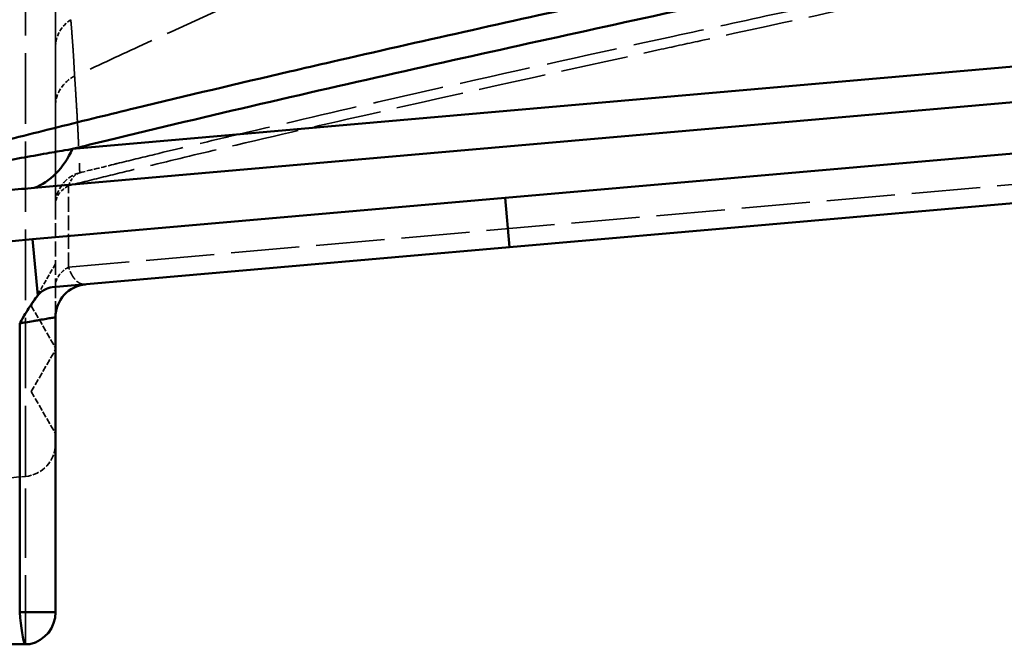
# Model space of a CAD drawing. Header units: millimetres. Extents: x 3367 to 6255, y 2001 to 4216.
# Tile 582 of 656: x 5370 to 5430, y 2772 to 2810. Entities that reach past the tile are written whole.
import ezdxf

# ---------------------------------------------------------------- set-up
doc = ezdxf.new("R2010")
doc.units = ezdxf.units.MM
doc.linetypes.add('DASHED', pattern=[0.2067, 0.1654, -0.0413])
for name, color, linetype, lineweight in [('Sichtbare Kanten(DIN)', 7, 'Continuous', 50), ('Sichtbare tangentiale Kanten(DIN)', 7, 'Continuous', 50), ('Verdeckte Kanten(DIN)', 7, 'DASHED', 35), ('Verdeckte tangentiale Kanten(DIN)', 7, 'DASHED', 35)]:
    doc.layers.add(name, color=color, linetype=linetype, lineweight=lineweight)

msp = doc.modelspace()

# ---------------------------------------------------------------- linework, layer by layer
at = {"layer": 'Sichtbare Kanten(DIN)'}
for p, q in [((5461.39787, 2807.75472), (5371.31876, 2799.87382)), ((5454.63521, 2804.05698), (5399.85094, 2799.26398)), ((5400.11241, 2796.2754), (5454.89668, 2801.0684)), ((5399.85094, 2799.26398), (5371.22142, 2796.75922)), ((5371.22137, 2796.75922), (5369.98322, 2796.65089)), ((5371.22142, 2796.75922), (5371.22137, 2796.75922)), ((5372.41577, 2793.85226), (5400.11241, 2796.2754)), ((5371.53175, 2793.40095), (5371.53179, 2793.40102)), ((5372.61241, 2774.17531), (5372.61241, 2792.0368)), ((5366.61241, 2772.22762), (5370.74601, 2772.22762))]:
    msp.add_line(p, q, dxfattribs=at)
for centre, start, end in [((5374.61241, 2792.0368), 95, 180), ((5370.61241, 2774.17531), 283.1318385, 0)]:
    msp.add_arc(centre, 2, start, end, dxfattribs=at)
for start_param, end_param in [(4.7079421, 6.06347984), (6.06347984, 6.06411368)]:
    msp.add_ellipse((5370.61241, 2774.17531), major_axis=(0.17431, -1.99239), ratio=0.08433925, start_param=start_param, end_param=end_param, dxfattribs=at)
msp.add_open_spline([(5372.61241, 2802.0542), (5372.61241, 2802.05423), (5372.61241, 2802.05426), (5372.61241, 2802.05429)], degree=3, dxfattribs=at)
for points, knots in [([(5368.17937, 2799.59371), (5368.69679, 2799.64084), (5369.22464, 2799.68845), (5370.27982, 2799.78247), (5370.83741, 2799.83151), (5371.31876, 2799.87382)], [0.000706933, 0.000706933, 0.000706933, 0.000706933, 0.220689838, 0.220689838, 0.443406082, 0.443406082, 0.443406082, 0.443406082]), ([(5371.53635, 2793.35179), (5371.62538, 2793.4593), (5371.75907, 2793.59584), (5372.09257, 2793.78596), (5372.25298, 2793.83801), (5372.41577, 2793.85226)], [0.0000048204, 0.0000048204, 0.0000048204, 0.0000048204, 0.0511102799, 0.0511102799, 0.0922076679, 0.0922076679, 0.0922076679, 0.0922076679]), ([(5370.44343, 2791.68042), (5370.44372, 2791.68045), (5370.44402, 2791.68048), (5370.44513, 2791.68069), (5370.44592, 2791.68095), (5370.44837, 2791.68209), (5370.45014, 2791.68342), (5370.47904, 2791.71236), (5370.57918, 2791.89694), (5370.80588, 2792.28274), (5370.89308, 2792.42834), (5371.18491, 2792.89196), (5371.37081, 2793.15196), (5371.5363, 2793.3518)], [-0.212812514, -0.212812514, -0.212812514, -0.212812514, -0.212020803, -0.212020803, -0.209816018, -0.209816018, -0.204859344, -0.204859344, -0.136274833, -0.136274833, -0.095014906, -0.095014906, -0.000004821, -0.000004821, -0.000004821, -0.000004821]), ([(5371.06661, 2772.22762), (5371.06661, 2772.22762), (5371.06204, 2772.22762), (5371.04368, 2772.22762), (5371.02954, 2772.22762), (5370.98027, 2772.22762), (5370.94135, 2772.22762), (5370.85052, 2772.22762), (5370.79934, 2772.22762), (5370.74601, 2772.22762)], [-0.0416957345, -0.0416957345, -0.0416957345, -0.0416957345, -0.0352055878, -0.0352055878, -0.0284035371, -0.0284035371, -0.0170653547, -0.0170653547, -0.0000211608, -0.0000211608, -0.0000211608, -0.0000211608])]:
    msp.add_open_spline(points, degree=3, knots=knots, dxfattribs=at)
at = {"layer": 'Sichtbare tangentiale Kanten(DIN)'}
for p, q in [((5502.91882, 2813.54577), (5373.63944, 2802.23529)), ((5399.85094, 2799.26398), (5400.11241, 2796.2754)), ((5371.53629, 2793.35181), (5371.22137, 2796.75922)), ((5370.4436, 2791.67488), (5370.4436, 2774.16947))]:
    msp.add_line(p, q, dxfattribs=at)
for centre, major_axis, ratio, start_param, end_param in [((5370.01679, 2805.67675), (0.52293, -5.97717), 0.70575756, 0.18796359, 0.89692435), ((5370.61241, 2774.17531), (2, 0), 0.00293109, 4.62788339, 6.28318531)]:
    msp.add_ellipse(centre, major_axis=major_axis, ratio=ratio, start_param=start_param, end_param=end_param, dxfattribs=at)
for points, knots in [([(5368.06906, 2802.36624), (5368.84545, 2802.56406), (5369.62186, 2802.76187), (5370.39764, 2802.95783), (5371.18157, 2803.15585), (5371.96486, 2803.35198), (5372.74771, 2803.54677), (5373.5603, 2803.74896), (5374.37241, 2803.94972), (5375.18406, 2804.14907), (5375.93573, 2804.33369), (5376.687, 2804.5171), (5377.43787, 2804.69934), (5380.55913, 2805.45689), (5383.67348, 2806.1941), (5386.78211, 2806.91591), (5387.63631, 2807.11426), (5388.49007, 2807.31143), (5389.34344, 2807.50755), (5394.69469, 2808.73733), (5400.03004, 2809.92522), (5405.35745, 2811.09565), (5407.05787, 2811.46923), (5408.75748, 2811.84103), (5410.45658, 2812.21185), (5414.92085, 2813.18616), (5419.38157, 2814.15372), (5423.84393, 2815.12903), (5426.40097, 2815.6879), (5428.95855, 2816.24931), (5431.5178, 2816.8163), (5435.1144, 2817.6131), (5438.71421, 2818.42088), (5442.32045, 2819.24809), (5445.75843, 2820.03671), (5449.20226, 2820.84298), (5452.65417, 2821.67504), (5455.38804, 2822.33402), (5458.1271, 2823.00922), (5460.8723, 2823.70465), (5461.67813, 2823.90879), (5462.4845, 2824.11467), (5463.29142, 2824.32241), (5466.84724, 2825.23787), (5470.41397, 2826.18958), (5473.99489, 2827.18838), (5475.85306, 2827.70667), (5477.7149, 2828.2376), (5479.58091, 2828.7827), (5484.90588, 2830.33823), (5490.26478, 2832.00912), (5495.66193, 2833.83098), (5496.61403, 2834.15237), (5497.56731, 2834.47846), (5498.52177, 2834.80943), (5501.69817, 2835.91089), (5504.88752, 2837.06643), (5508.08827, 2838.28192), (5508.83332, 2838.56486), (5509.57899, 2838.85104), (5510.32525, 2839.14055), (5511.18114, 2839.47259), (5512.03758, 2839.80887), (5512.89485, 2840.14967), (5513.69712, 2840.46861), (5514.50011, 2840.79151), (5515.30396, 2841.11836), (5515.70586, 2841.28177), (5516.10798, 2841.44617), (5516.51039, 2841.6119), (5516.91278, 2841.77763), (5517.31546, 2841.94468), (5517.71824, 2842.11179)], [0, 0, 0, 0, 0.0155657, 0.0155657, 0.0155657, 0.03129475, 0.03129475, 0.03129475, 0.04762128, 0.04762128, 0.04762128, 0.06274126, 0.06274126, 0.06274126, 0.12559327, 0.12559327, 0.12559327, 0.14286384, 0.14286384, 0.14286384, 0.25116389, 0.25116389, 0.25116389, 0.28573144, 0.28573144, 0.28573144, 0.37655548, 0.37655548, 0.37655548, 0.42859969, 0.42859969, 0.42859969, 0.50173914, 0.50173914, 0.50173914, 0.57146593, 0.57146593, 0.57146593, 0.62668881, 0.62668881, 0.62668881, 0.64289915, 0.64289915, 0.64289915, 0.71433221, 0.71433221, 0.71433221, 0.75139939, 0.75139939, 0.75139939, 0.85717697, 0.85717697, 0.85717697, 0.87583693, 0.87583693, 0.87583693, 0.93793706, 0.93793706, 0.93793706, 0.95239232, 0.95239232, 0.95239232, 0.96897087, 0.96897087, 0.96897087, 0.98448591, 0.98448591, 0.98448591, 0.99224306, 0.99224306, 0.99224306, 1, 1, 1, 1]), ([(5373.63944, 2802.23529), (5374.33791, 2802.40675), (5375.03605, 2802.57718), (5375.73386, 2802.7466), (5378.84748, 2803.50253), (5381.95461, 2804.23837), (5385.05669, 2804.95905), (5391.26107, 2806.40046), (5397.44526, 2807.78124), (5403.62176, 2809.13936), (5409.79866, 2810.49757), (5415.96786, 2811.83313), (5422.14267, 2813.18387), (5422.93003, 2813.3561), (5423.71747, 2813.52858), (5424.50504, 2813.7014), (5429.89381, 2814.88387), (5435.28754, 2816.08189), (5440.69637, 2817.32499), (5446.89544, 2818.74971), (5453.11434, 2820.23365), (5459.36667, 2821.82152), (5459.42064, 2821.83522), (5459.47461, 2821.84894), (5459.52858, 2821.86266), (5465.72775, 2823.43866), (5471.95964, 2825.11702), (5478.23782, 2826.95519), (5480.22335, 2827.53653), (5482.21351, 2828.13385), (5484.20837, 2828.74882), (5488.5763, 2830.09536), (5492.96673, 2831.52659), (5497.38048, 2833.05992), (5500.59492, 2834.17661), (5503.82174, 2835.34745), (5507.06021, 2836.57864), (5508.67934, 2837.19419), (5510.30137, 2837.82483), (5511.9262, 2838.47148), (5512.73866, 2838.79482), (5513.55181, 2839.12216), (5514.3656, 2839.45338), (5514.63043, 2839.56116), (5514.89534, 2839.66936), (5515.16032, 2839.77806), (5515.30248, 2839.83638), (5515.44467, 2839.89483), (5515.58688, 2839.95345), (5515.99417, 2840.12132), (5516.40168, 2840.29049), (5516.80921, 2840.4597)], [10.02650588, 10.02650588, 10.02650588, 10.02650588, 12.80648892, 12.80648892, 12.80648892, 25.2106461, 25.2106461, 25.2106461, 50.01986163, 50.01986163, 50.01986163, 74.83070643, 74.83070643, 74.83070643, 77.99435238, 77.99435238, 77.99435238, 99.64093566, 99.64093566, 99.64093566, 124.45010483, 124.45010483, 124.45010483, 124.66424328, 124.66424328, 124.66424328, 149.26019072, 149.26019072, 149.26019072, 157.03888473, 157.03888473, 157.03888473, 174.07107894, 174.07107894, 174.07107894, 186.4752884, 186.4752884, 186.4752884, 192.67696289, 192.67696289, 192.67696289, 195.77796218, 195.77796218, 195.77796218, 196.78714298, 196.78714298, 196.78714298, 197.32855253, 197.32855253, 197.32855253, 198.87915657, 198.87915657, 198.87915657, 198.87915657]), ([(5367.47412, 2801.13337), (5367.72172, 2801.17836), (5367.96932, 2801.22334), (5368.21719, 2801.26825), (5368.47363, 2801.31471), (5368.73037, 2801.36108), (5368.9873, 2801.40739), (5369.50162, 2801.5001), (5370.01673, 2801.59254), (5370.53249, 2801.68471), (5371.0488, 2801.77699), (5371.56576, 2801.86901), (5372.08345, 2801.96068), (5372.49698, 2802.0339), (5372.91097, 2802.10691), (5373.32501, 2802.17986)], [0, 0, 0, 0, 0.127637, 0.127637, 0.127637, 0.259687, 0.259687, 0.259687, 0.52401801, 0.52401801, 0.52401801, 0.78862978, 0.78862978, 0.78862978, 1, 1, 1, 1]), ([(5372.61241, 2792.0368), (5372.61224, 2792.03715), (5372.60098, 2792.03553), (5372.57879, 2792.03199), (5372.55097, 2792.02756), (5372.50568, 2792.02007), (5372.44358, 2792.00964), (5372.40659, 2792.00343), (5372.36368, 2791.99618), (5372.31559, 2791.98803), (5372.21851, 2791.97157), (5372.10042, 2791.95133), (5371.9656, 2791.92808), (5371.83018, 2791.90473), (5371.67784, 2791.87833), (5371.51328, 2791.84975), (5371.43126, 2791.8355), (5371.34627, 2791.82073), (5371.2592, 2791.80557), (5371.11232, 2791.78001), (5370.95953, 2791.75337), (5370.80704, 2791.72673), (5370.68635, 2791.70565), (5370.56564, 2791.68453), (5370.44584, 2791.66354)], [0, 0, 0, 0, 0.110359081, 0.110359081, 0.110359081, 0.24869735, 0.24869735, 0.24869735, 0.331077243, 0.331077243, 0.331077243, 0.497379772, 0.497379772, 0.497379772, 0.664431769, 0.664431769, 0.664431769, 0.747688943, 0.747688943, 0.747688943, 0.888143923, 0.888143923, 0.888143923, 0.999305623, 0.999305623, 0.999305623, 0.999305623])]:
    msp.add_open_spline(points, degree=3, knots=knots, dxfattribs=at)
msp.add_open_spline([(5373.3171, 2802.1561), (5373.4246, 2802.18247), (5373.53205, 2802.20887), (5373.63944, 2802.23529)], degree=3, dxfattribs=at)
at = {"layer": 'Verdeckte Kanten(DIN)'}
msp.add_line((5372.61241, 2804.82309), (5372.61241, 2804.82305), dxfattribs=at)
at = {"layer": 'Verdeckte Kanten(DIN)', "ltscale": 5.417649}
msp.add_line((5372.61241, 2798.86224), (5372.61241, 2793.9239), dxfattribs=at)
at = {"layer": 'Verdeckte Kanten(DIN)', "ltscale": 1.646495}
msp.add_line((5371.53179, 2793.40102), (5372.61241, 2795.2727), dxfattribs=at)
at = {"layer": 'Verdeckte Kanten(DIN)', "ltscale": 0.590864}
msp.add_line((5371.14392, 2792.7292), (5371.53175, 2793.40095), dxfattribs=at)
at = {"layer": 'Verdeckte Kanten(DIN)', "ltscale": 2.237517}
for p, q in [((5371.14392, 2792.7292), (5372.61241, 2790.18571)), ((5371.14392, 2787.53069), (5372.61241, 2790.07418)), ((5371.14392, 2787.53069), (5372.61241, 2784.98719))]:
    msp.add_line(p, q, dxfattribs=at)
at = {"layer": 'Verdeckte Kanten(DIN)', "ltscale": 2.149808}
msp.add_ellipse((5370.61241, 2774.20135), major_axis=(2, 0), ratio=0.99961564, start_param=4.87226003, end_param=6.28318531, dxfattribs=at)
at = {"layer": 'Verdeckte Kanten(DIN)', "ltscale": 24.516832}
msp.add_open_spline([(5372.61241, 2808.37509), (5372.61241, 2808.49997), (5372.61241, 2808.62486), (5372.61241, 2808.75197), (5372.61241, 2808.87911), (5372.61241, 2809.00847), (5372.61241, 2809.1401), (5372.61241, 2809.40339), (5372.61241, 2809.67575), (5372.61241, 2809.96167), (5372.61241, 2810.24754), (5372.61241, 2810.54697), (5372.61241, 2810.86316), (5372.61241, 2810.94909), (5372.61241, 2811.03627), (5372.61241, 2811.12484), (5372.61241, 2811.36217), (5372.61241, 2811.60944), (5372.61241, 2811.86968), (5372.61241, 2812.04837), (5372.61241, 2812.23316), (5372.61241, 2812.42527), (5372.61241, 2812.53957), (5372.61241, 2812.65646), (5372.61241, 2812.77624), (5372.61241, 2812.85776), (5372.61241, 2812.94061), (5372.61241, 2813.02491), (5372.61241, 2813.23312), (5372.61241, 2813.45011), (5372.61241, 2813.67858), (5372.61241, 2813.89523), (5372.61241, 2814.1222), (5372.61241, 2814.36123), (5372.61241, 2814.3742), (5372.61241, 2814.3872), (5372.61241, 2814.40024), (5372.61241, 2814.65367), (5372.61241, 2814.92068), (5372.61241, 2815.21393), (5372.61241, 2815.29867), (5372.61241, 2815.3856), (5372.61241, 2815.47468), (5372.61241, 2815.69386), (5372.61241, 2815.92613), (5372.61241, 2816.17146), (5372.61241, 2816.34399), (5372.61241, 2816.52298), (5372.61241, 2816.70547), (5372.61241, 2816.75237), (5372.61241, 2816.79951), (5372.61241, 2816.84713), (5372.6124, 2816.98487), (5372.6124, 2817.12607), (5372.6124, 2817.27685), (5372.61239, 2817.47971), (5372.6124, 2817.69995), (5372.6124, 2817.95745), (5372.61241, 2818.08606), (5372.61241, 2818.22396), (5372.61241, 2818.37365), (5372.61241, 2818.44843), (5372.61241, 2818.52615), (5372.61241, 2818.60686), (5372.61241, 2818.64723), (5372.61241, 2818.68834), (5372.61241, 2818.7305), (5372.61241, 2818.77267), (5372.61241, 2818.81588), (5372.61241, 2818.85908)], degree=3, knots=[0.00111252, 0.00111252, 0.00111252, 0.00111252, 7.91819615, 7.91819615, 7.91819615, 15.8366587, 15.8366587, 15.8366587, 31.67436004, 31.67436004, 31.67436004, 47.50915283, 47.50915283, 47.50915283, 51.81281348, 51.81281348, 51.81281348, 63.34533378, 63.34533378, 63.34533378, 71.26377365, 71.26377365, 71.26377365, 75.97540429, 75.97540429, 75.97540429, 79.18175603, 79.18175603, 79.18175603, 87.10095577, 87.10095577, 87.10095577, 94.61061239, 94.61061239, 94.61061239, 95.01798995, 95.01798995, 95.01798995, 102.93625107, 102.93625107, 102.93625107, 105.22432267, 105.22432267, 105.22432267, 110.85410574, 110.85410574, 110.85410574, 114.81333244, 114.81333244, 114.81333244, 115.83100716, 115.83100716, 115.83100716, 118.77472967, 118.77472967, 118.77472967, 122.73518113, 122.73518113, 122.73518113, 124.71336271, 124.71336271, 124.71336271, 125.70163076, 125.70163076, 125.70163076, 126.19597173, 126.19597173, 126.19597173, 126.69045013, 126.69045013, 126.69045013, 126.69045013], dxfattribs=at)
at = {"layer": 'Verdeckte Kanten(DIN)', "ltscale": 27.521877}
msp.add_open_spline([(5372.61241, 2808.37509), (5372.61241, 2808.30543), (5372.61241, 2808.23534), (5372.61241, 2808.16294), (5372.61241, 2808.09055), (5372.61241, 2808.01584), (5372.61241, 2807.93984), (5372.61241, 2807.78785), (5372.61241, 2807.6307), (5372.61241, 2807.47177), (5372.61241, 2807.39923), (5372.61241, 2807.32631), (5372.61241, 2807.25336), (5372.61241, 2807.16649), (5372.61241, 2807.07929), (5372.61241, 2806.99214), (5372.61241, 2806.8318), (5372.61241, 2806.6716), (5372.61241, 2806.5133), (5372.61241, 2806.355), (5372.61241, 2806.1986), (5372.61241, 2806.04593), (5372.61241, 2805.89325), (5372.61241, 2805.7443), (5372.61241, 2805.60107), (5372.61241, 2805.45783), (5372.61241, 2805.32031), (5372.61241, 2805.18977), (5372.61241, 2805.12451), (5372.61241, 2805.06099), (5372.61241, 2805.00016), (5372.61241, 2804.93934), (5372.61241, 2804.88121), (5372.61241, 2804.82309)], degree=3, knots=[0, 0, 0, 0, 4.44440515, 4.44440515, 4.44440515, 8.88878261, 8.88878261, 8.88878261, 17.77744111, 17.77744111, 17.77744111, 21.83484651, 21.83484651, 21.83484651, 26.66596929, 26.66596929, 26.66596929, 35.55402536, 35.55402536, 35.55402536, 44.4424803, 44.4424803, 44.4424803, 53.33157608, 53.33157608, 53.33157608, 62.22084693, 62.22084693, 62.22084693, 66.66533728, 66.66533728, 66.66533728, 71.10963364, 71.10963364, 71.10963364, 71.10963364], dxfattribs=at)
at = {"layer": 'Verdeckte Kanten(DIN)', "ltscale": 24.66638}
msp.add_open_spline([(5372.61241, 2802.05429), (5372.61241, 2802.29407), (5372.61241, 2802.53608), (5372.61241, 2802.7809), (5372.61241, 2802.93119), (5372.61241, 2803.08256), (5372.61241, 2803.23512), (5372.61241, 2803.4917), (5372.61241, 2803.75166), (5372.61241, 2804.01582), (5372.61241, 2804.14791), (5372.61241, 2804.28104), (5372.61241, 2804.41575), (5372.61241, 2804.55046), (5372.61241, 2804.68675), (5372.61241, 2804.82305)], degree=3, knots=[97.59156892, 97.59156892, 97.59156892, 97.59156892, 118.37992631, 118.37992631, 118.37992631, 131.1424947, 131.1424947, 131.1424947, 152.60610426, 152.60610426, 152.60610426, 163.33815502, 163.33815502, 163.33815502, 174.07009663, 174.07009663, 174.07009663, 174.07009663], dxfattribs=at)
at = {"layer": 'Verdeckte Kanten(DIN)', "ltscale": 26.317448}
msp.add_open_spline([(5372.61241, 2798.86224), (5372.61241, 2799.33289), (5372.61241, 2799.80364), (5372.61241, 2800.2802), (5372.61241, 2800.75714), (5372.61241, 2801.23991), (5372.61241, 2801.73112), (5372.61241, 2801.83839), (5372.61241, 2801.94607), (5372.61241, 2802.0542)], degree=3, knots=[2.3925, 2.3925, 2.3925, 2.3925, 45.28636257, 45.28636257, 45.28636257, 88.21415242, 88.21415242, 88.21415242, 97.58886598, 97.58886598, 97.58886598, 97.58886598], dxfattribs=at)
at = {"layer": 'Verdeckte Kanten(DIN)', "ltscale": 4.42622}
msp.add_open_spline([(5372.61241, 2793.9239), (5372.61241, 2793.88764), (5372.61241, 2793.85113), (5372.61241, 2793.81522), (5372.61241, 2793.7793), (5372.61241, 2793.74399), (5372.61241, 2793.7091), (5372.61241, 2793.63928), (5372.61241, 2793.57111), (5372.61241, 2793.50483), (5372.61241, 2793.37219), (5372.61241, 2793.24712), (5372.61241, 2793.13026), (5372.61241, 2793.05236), (5372.61241, 2792.9781), (5372.61241, 2792.90768), (5372.61241, 2792.87248), (5372.61241, 2792.83825), (5372.61241, 2792.80501), (5372.61241, 2792.70528), (5372.61241, 2792.61454), (5372.61241, 2792.53321), (5372.61241, 2792.42479), (5372.61241, 2792.33312), (5372.61241, 2792.25947), (5372.61241, 2792.22266), (5372.61241, 2792.19031), (5372.61241, 2792.16251), (5372.61241, 2792.1208), (5372.61241, 2792.08935), (5372.61241, 2792.0684), (5372.61241, 2792.05793), (5372.61241, 2792.05007), (5372.61241, 2792.04472), (5372.61241, 2792.04205), (5372.61241, 2792.04), (5372.61241, 2792.03878), (5372.61241, 2792.03756), (5372.61241, 2792.03718), (5372.61241, 2792.0368)], degree=3, knots=[-16.78231362, -16.78231362, -16.78231362, -16.78231362, -16.60095507, -16.60095507, -16.60095507, -16.41953602, -16.41953602, -16.41953602, -16.05652917, -16.05652917, -16.05652917, -15.33013457, -15.33013457, -15.33013457, -14.84584863, -14.84584863, -14.84584863, -14.6037976, -14.6037976, -14.6037976, -13.87757117, -13.87757117, -13.87757117, -12.90938364, -12.90938364, -12.90938364, -12.42535895, -12.42535895, -12.42535895, -11.69909026, -11.69909026, -11.69909026, -11.33599477, -11.33599477, -11.33599477, -11.1544536, -11.1544536, -11.1544536, -10.97291865, -10.97291865, -10.97291865, -10.97291865], dxfattribs=at)
at = {"layer": 'Verdeckte tangentiale Kanten(DIN)', "ltscale": 25.836678}
msp.add_line((5370.78672, 2782.39544), (5370.78672, 2821.2517), dxfattribs=at)
at = {"layer": 'Verdeckte tangentiale Kanten(DIN)', "ltscale": 25.02989}
msp.add_line((5464.68892, 2803.05737), (5373.40486, 2795.07105), dxfattribs=at)
at = {"layer": 'Verdeckte tangentiale Kanten(DIN)', "ltscale": 5.417649}
msp.add_line((5373.40486, 2795.07105), (5373.40486, 2800.0094), dxfattribs=at)
at = {"layer": 'Verdeckte tangentiale Kanten(DIN)', "ltscale": 3.192367}
msp.add_line((5366.61241, 2782.03038), (5370.78672, 2782.39544), dxfattribs=at)
at = {"layer": 'Verdeckte tangentiale Kanten(DIN)', "ltscale": 25.34823}
msp.add_line((5370.78672, 2772.22762), (5370.78672, 2782.39544), dxfattribs=at)
at = {"layer": 'Verdeckte tangentiale Kanten(DIN)', "ltscale": 1.529518}
msp.add_ellipse((5374.61241, 2808.37503), major_axis=(-2, 0), ratio=0.9988939, start_param=5.27933907, end_param=6.28318531, dxfattribs=at)
at = {"layer": 'Verdeckte tangentiale Kanten(DIN)', "ltscale": 1.731926}
msp.add_ellipse((5374.61241, 2804.82309), major_axis=(-2, 0), ratio=0.99926517, start_param=5.14650438, end_param=6.28318531, dxfattribs=at)
at = {"layer": 'Verdeckte tangentiale Kanten(DIN)', "ltscale": 2.064263}
msp.add_ellipse((5734.1327, 1495.17023), major_axis=(-411.58266, 1291.02139), ratio=0.77875263, start_param=6.23043574, end_param=6.23243536, dxfattribs=at)
at = {"layer": 'Verdeckte tangentiale Kanten(DIN)', "ltscale": 1.98201}
msp.add_ellipse((5374.61241, 2798.86224), major_axis=(-2, 0), ratio=0.99946005, start_param=4.98238136, end_param=6.28318531, dxfattribs=at)
at = {"layer": 'Verdeckte tangentiale Kanten(DIN)', "ltscale": 1.136196}
msp.add_ellipse((5374.61241, 2798.86224), major_axis=(-0.48174, 1.94112), ratio=0.62893881, start_param=0.04670638, end_param=0.79242617, dxfattribs=at)
at = {"layer": 'Verdeckte tangentiale Kanten(DIN)', "ltscale": 1.40567}
for centre, end_param in [((5374.61241, 2798.86224), 6.2831857), ((5374.61241, 2793.9239), 6.28318531)]:
    msp.add_ellipse(centre, major_axis=(-2, 0), ratio=0.71952956, start_param=5.36061723, end_param=end_param, dxfattribs=at)
at = {"layer": 'Verdeckte tangentiale Kanten(DIN)', "ltscale": 2.260439}
msp.add_ellipse((5370.61241, 2784.38707), major_axis=(2, 0), ratio=0.99961564, start_param=4.79965544, end_param=6.28318531, dxfattribs=at)
at = {"layer": 'Verdeckte tangentiale Kanten(DIN)', "ltscale": 24.904139}
msp.add_open_spline([(5530.66805, 2893.65114), (5528.49595, 2891.78577), (5521.91783, 2886.26166), (5511.74173, 2878.34149), (5500.0572, 2870.07049), (5485.67331, 2860.68875), (5467.08271, 2849.94953), (5444.093, 2838.36762), (5420.70846, 2827.64622), (5401.10067, 2818.99951), (5386.7553, 2812.58858), (5378.95715, 2809.03394), (5375.06682, 2807.23752), (5373.77119, 2806.63624)], degree=3, knots=[0, 0, 0, 0, 0.04767904, 0.14303711, 0.21454584, 0.28603534, 0.42894339, 0.57178279, 0.71455954, 0.85728814, 0.92864304, 0.97621435, 1, 1, 1, 1], dxfattribs=at)
at = {"layer": 'Verdeckte tangentiale Kanten(DIN)', "ltscale": 26.074175}
msp.add_open_spline([(5376.13164, 2801.29529), (5376.2016, 2801.31248), (5376.27156, 2801.32966), (5376.34152, 2801.34682), (5377.09439, 2801.53154), (5377.84683, 2801.71472), (5378.59895, 2801.89683), (5380.03097, 2802.24356), (5381.46181, 2802.58638), (5382.89122, 2802.92539), (5382.96307, 2802.94243), (5383.03491, 2802.95946), (5383.10675, 2802.97648), (5386.10822, 2803.68762), (5389.10421, 2804.3823), (5392.09588, 2805.06492), (5393.51736, 2805.38926), (5394.93786, 2805.71089), (5396.35752, 2806.03024), (5400.91139, 2807.05464), (5405.45667, 2808.05572), (5409.9985, 2809.04873), (5412.15766, 2809.5208), (5414.31603, 2809.99104), (5416.47422, 2810.4611), (5420.2682, 2811.28745), (5424.06153, 2812.11324), (5427.85748, 2812.94745), (5430.76293, 2813.58597), (5433.66992, 2814.22942), (5436.58013, 2814.88233), (5439.63106, 2815.56681), (5442.68544, 2816.26166), (5445.74518, 2816.97207), (5449.41707, 2817.8246), (5453.09669, 2818.69955), (5456.7866, 2819.60691), (5459.09929, 2820.1756), (5461.41604, 2820.75704), (5463.73743, 2821.35366), (5464.81112, 2821.62961), (5465.8858, 2821.90881), (5466.96154, 2822.19155), (5470.36314, 2823.08561), (5473.77542, 2824.01509), (5477.20107, 2824.98943), (5478.76721, 2825.43488), (5480.33604, 2825.88968), (5481.90786, 2826.35474), (5487.21117, 2827.92384), (5492.5484, 2829.60966), (5497.92241, 2831.44665), (5498.72146, 2831.71978), (5499.52132, 2831.99626), (5500.32198, 2832.27619), (5503.4117, 2833.35641), (5506.51326, 2834.48799), (5509.62525, 2835.67595), (5510.3936, 2835.96926), (5511.16259, 2836.266), (5511.93219, 2836.56627), (5512.72091, 2836.874), (5513.51009, 2837.18532), (5514.29993, 2837.50044), (5515.08023, 2837.81176), (5515.86118, 2838.1268), (5516.64292, 2838.44554), (5517.0338, 2838.60492), (5517.42487, 2838.76522), (5517.81621, 2838.92676), (5518.20756, 2839.08831), (5518.59917, 2839.2511), (5518.99088, 2839.41395)], degree=3, knots=[0, 0, 0, 0, 0.00147649, 0.00147649, 0.00147649, 0.01736671, 0.01736671, 0.01736671, 0.04762143, 0.04762143, 0.04762143, 0.04914217, 0.04914217, 0.04914217, 0.11267645, 0.11267645, 0.11267645, 0.14286429, 0.14286429, 0.14286429, 0.239698, 0.239698, 0.239698, 0.28573219, 0.28573219, 0.28573219, 0.36665785, 0.36665785, 0.36665785, 0.42859921, 0.42859921, 0.42859921, 0.49353574, 0.49353574, 0.49353574, 0.57146383, 0.57146383, 0.57146383, 0.62030619, 0.62030619, 0.62030619, 0.64289658, 0.64289658, 0.64289658, 0.71432929, 0.71432929, 0.71432929, 0.74698695, 0.74698695, 0.74698695, 0.85717428, 0.85717428, 0.85717428, 0.87355776, 0.87355776, 0.87355776, 0.93678141, 0.93678141, 0.93678141, 0.95239143, 0.95239143, 0.95239143, 0.96838936, 0.96838936, 0.96838936, 0.98419431, 0.98419431, 0.98419431, 0.99209705, 0.99209705, 0.99209705, 1, 1, 1, 1], dxfattribs=at)
at = {"layer": 'Verdeckte tangentiale Kanten(DIN)', "ltscale": 24.715136}
msp.add_open_spline([(5373.40486, 2800.0094), (5374.15774, 2800.19624), (5374.91057, 2800.383), (5375.66288, 2800.56813), (5376.41517, 2800.75325), (5377.16693, 2800.93675), (5377.9183, 2801.11909), (5379.42104, 2801.48375), (5380.92223, 2801.84378), (5382.42197, 2802.19948), (5385.42148, 2802.91088), (5388.41518, 2803.60497), (5391.40468, 2804.28668), (5397.38391, 2805.65017), (5403.34629, 2806.96419), (5409.30528, 2808.26696), (5410.14619, 2808.4508), (5410.98704, 2808.63442), (5411.82786, 2808.81792), (5416.94523, 2809.93473), (5422.06059, 2811.04517), (5427.18124, 2812.17082), (5427.84203, 2812.31608), (5428.50291, 2812.46159), (5429.16389, 2812.60741), (5434.46682, 2813.77729), (5439.77607, 2814.96673), (5445.10151, 2816.20422), (5450.80571, 2817.52973), (5456.52848, 2818.91035), (5462.28007, 2820.3816), (5462.56713, 2820.45503), (5462.85425, 2820.52869), (5463.14146, 2820.60257), (5469.18339, 2822.15691), (5475.25761, 2823.81316), (5481.37639, 2825.62539), (5483.11167, 2826.13934), (5484.85054, 2826.66583), (5486.59302, 2827.20597), (5490.99503, 2828.57051), (5495.41998, 2830.0221), (5499.86864, 2831.57859), (5502.97312, 2832.66478), (5506.08915, 2833.80206), (5509.21609, 2834.99599), (5510.77942, 2835.5929), (5512.34547, 2836.20398), (5513.91414, 2836.83006), (5514.6985, 2837.1431), (5515.48351, 2837.4599), (5516.26912, 2837.78033), (5516.66194, 2837.94054), (5517.05491, 2838.10167), (5517.44808, 2838.26401), (5517.84126, 2838.42635), (5518.23464, 2838.58991), (5518.62802, 2838.75347)], degree=3, knots=[-0.00000688, -0.00000688, -0.00000688, -0.00000688, 2.99330242, 2.99330242, 2.99330242, 5.98655909, 5.98655909, 5.98655909, 11.97299899, 11.97299899, 11.97299899, 23.94598356, 23.94598356, 23.94598356, 47.89293099, 47.89293099, 47.89293099, 51.2722525, 51.2722525, 51.2722525, 71.83943722, 71.83943722, 71.83943722, 74.49350953, 74.49350953, 74.49350953, 95.78658172, 95.78658172, 95.78658172, 118.59410112, 118.59410112, 118.59410112, 119.73240351, 119.73240351, 119.73240351, 143.67916799, 143.67916799, 143.67916799, 150.47043443, 150.47043443, 150.47043443, 167.62712372, 167.62712372, 167.62712372, 179.59987188, 179.59987188, 179.59987188, 185.58569539, 185.58569539, 185.58569539, 188.57867805, 188.57867805, 188.57867805, 190.07523032, 190.07523032, 190.07523032, 191.57184191, 191.57184191, 191.57184191, 191.57184191], dxfattribs=at)
at = {"layer": 'Verdeckte tangentiale Kanten(DIN)', "ltscale": 24.472366}
msp.add_open_spline([(5372.8141, 2819.70301), (5372.81698, 2819.46901), (5372.82488, 2819.166), (5372.83516, 2818.82249), (5372.84266, 2818.51836), (5372.85419, 2818.18633), (5372.88551, 2817.70858), (5372.91593, 2817.15807), (5372.95492, 2816.46901), (5373.006, 2815.78924), (5373.04806, 2815.26493), (5373.0776, 2814.91326), (5373.09816, 2814.67527), (5373.12159, 2814.41453), (5373.14717, 2814.13138), (5373.17118, 2813.8573), (5373.19677, 2813.59494), (5373.22087, 2813.34064), (5373.25451, 2812.98486), (5373.3001, 2812.54615), (5373.34719, 2812.04328), (5373.39393, 2811.5732), (5373.44134, 2811.08777), (5373.49027, 2810.58341), (5373.52255, 2810.23203), (5373.53823, 2810.06022)], degree=3, knots=[0.00016754, 0.00016754, 0.00016754, 0.00016754, 2.76736624, 4.15104936, 5.53473248, 8.19718891, 10.85964534, 16.16298758, 21.46632982, 29.4331772, 37.40002457, 40.06608575, 42.73214693, 46.72369756, 50.7152482, 54.71895417, 58.72266013, 62.75288487, 66.78310961, 76.15848734, 85.53386507, 94.51090732, 103.48794958, 115.08930104, 126.69065249, 126.69065249, 126.69065249, 126.69065249], dxfattribs=at)
at = {"layer": 'Verdeckte tangentiale Kanten(DIN)', "ltscale": 27.515787}
msp.add_open_spline([(5373.77119, 2806.63624), (5373.76783, 2806.6789), (5373.76512, 2806.72185), (5373.76245, 2806.766), (5373.76161, 2806.77978), (5373.76078, 2806.79369), (5373.75996, 2806.80774), (5373.75648, 2806.8668), (5373.7531, 2806.92853), (5373.74972, 2806.99198), (5373.74876, 2807.01011), (5373.7478, 2807.02838), (5373.74683, 2807.04679), (5373.74106, 2807.15725), (5373.73531, 2807.27265), (5373.72915, 2807.39206), (5373.72709, 2807.43187), (5373.725, 2807.47212), (5373.72284, 2807.51277), (5373.71745, 2807.6144), (5373.7117, 2807.71849), (5373.70541, 2807.82429), (5373.70164, 2807.88776), (5373.69767, 2807.95185), (5373.69353, 2808.01641), (5373.68801, 2808.10248), (5373.68219, 2808.18938), (5373.67609, 2808.27674), (5373.67, 2808.36412), (5373.66362, 2808.45196), (5373.65711, 2808.53997), (5373.65223, 2808.60598), (5373.64728, 2808.67209), (5373.64232, 2808.73818), (5373.63406, 2808.84834), (5373.62581, 2808.95845), (5373.61768, 2809.06771), (5373.61443, 2809.11143), (5373.6112, 2809.15501), (5373.60799, 2809.19839), (5373.59835, 2809.32859), (5373.58889, 2809.45708), (5373.57906, 2809.58227), (5373.57742, 2809.60314), (5373.57578, 2809.62392), (5373.57412, 2809.6446), (5373.56832, 2809.71699), (5373.56238, 2809.78818), (5373.55637, 2809.85725), (5373.55494, 2809.8737), (5373.55351, 2809.89003), (5373.55207, 2809.90627), (5373.54746, 2809.95822), (5373.54282, 2810.00923), (5373.53817, 2810.06023)], degree=3, knots=[0, 0, 0, 0, 0.0475819, 0.0475819, 0.0475819, 0.06244357, 0.06244357, 0.06244357, 0.12489922, 0.12489922, 0.12489922, 0.14274569, 0.14274569, 0.14274569, 0.24983869, 0.24983869, 0.24983869, 0.28554114, 0.28554114, 0.28554114, 0.37479935, 0.37479935, 0.37479935, 0.42835659, 0.42835659, 0.42835659, 0.49976867, 0.49976867, 0.49976867, 0.5711856, 0.5711856, 0.5711856, 0.62475354, 0.62475354, 0.62475354, 0.71405295, 0.71405295, 0.71405295, 0.74978135, 0.74978135, 0.74978135, 0.85699443, 0.85699443, 0.85699443, 0.87486727, 0.87486727, 0.87486727, 0.93742898, 0.93742898, 0.93742898, 0.95233148, 0.95233148, 0.95233148, 1, 1, 1, 1], dxfattribs=at)
at = {"layer": 'Verdeckte tangentiale Kanten(DIN)', "ltscale": 25.555565}
msp.add_open_spline([(5373.77122, 2806.63621), (5373.77821, 2806.53565), (5373.7852, 2806.43509), (5373.792, 2806.33515), (5373.79413, 2806.30391), (5373.79624, 2806.27272), (5373.79832, 2806.24162), (5373.80707, 2806.11101), (5373.81538, 2805.98176), (5373.82345, 2805.85322), (5373.82576, 2805.81651), (5373.82805, 2805.77986), (5373.83031, 2805.74327), (5373.8439, 2805.52358), (5373.85763, 2805.30635), (5373.87086, 2805.09153), (5373.87528, 2805.01995), (5373.87963, 2804.94864), (5373.88391, 2804.87757), (5373.90103, 2804.59321), (5373.91696, 2804.31269), (5373.93251, 2804.03502), (5373.94029, 2803.89605), (5373.9479, 2803.75777), (5373.95529, 2803.61999), (5373.96267, 2803.48244), (5373.96982, 2803.3454), (5373.97671, 2803.20881), (5373.9905, 2802.93539), (5374.00345, 2802.66386), (5374.0155, 2802.39395), (5374.01852, 2802.32628), (5374.0215, 2802.25872), (5374.02443, 2802.19126), (5374.03319, 2801.98963), (5374.04152, 2801.78889), (5374.04947, 2801.58862), (5374.05654, 2801.41044), (5374.06329, 2801.23264), (5374.07039, 2801.05508), (5374.07394, 2800.96638), (5374.07758, 2800.87774), (5374.08134, 2800.78914)], degree=3, knots=[0.000000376, 0.000000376, 0.000000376, 0.000000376, 0.047618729, 0.047618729, 0.047618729, 0.062503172, 0.062503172, 0.062503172, 0.125006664, 0.125006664, 0.125006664, 0.142856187, 0.142856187, 0.142856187, 0.250012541, 0.250012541, 0.250012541, 0.285715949, 0.285715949, 0.285715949, 0.42856869, 0.42856869, 0.42856869, 0.500061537, 0.500061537, 0.500061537, 0.571429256, 0.571429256, 0.571429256, 0.714285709, 0.714285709, 0.714285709, 0.750098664, 0.750098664, 0.750098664, 0.857143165, 0.857143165, 0.857143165, 0.952381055, 0.952381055, 0.952381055, 0.999958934, 0.999958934, 0.999958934, 0.999958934], dxfattribs=at)
at = {"layer": 'Verdeckte tangentiale Kanten(DIN)', "ltscale": 3.473361}
msp.add_open_spline([(5374.4381, 2794.02919), (5374.42496, 2794.02827), (5374.41183, 2794.02735), (5374.39872, 2794.02693), (5374.38565, 2794.02652), (5374.3726, 2794.0266), (5374.35956, 2794.02707), (5374.34027, 2794.02776), (5374.32101, 2794.02928), (5374.30175, 2794.03169), (5374.29512, 2794.03251), (5374.28849, 2794.03344), (5374.28187, 2794.03448), (5374.23098, 2794.04245), (5374.18025, 2794.0567), (5374.12978, 2794.07764), (5374.09692, 2794.09127), (5374.06417, 2794.10774), (5374.0316, 2794.12722), (5373.96879, 2794.16478), (5373.90665, 2794.21351), (5373.8455, 2794.27514), (5373.80211, 2794.31887), (5373.75922, 2794.3691), (5373.71703, 2794.42698), (5373.7035, 2794.44554), (5373.69004, 2794.46489), (5373.67667, 2794.48506), (5373.65075, 2794.52416), (5373.62513, 2794.56635), (5373.59991, 2794.61193), (5373.5641, 2794.67662), (5373.5291, 2794.74815), (5373.49539, 2794.82753), (5373.4936, 2794.83175), (5373.49181, 2794.836), (5373.49002, 2794.84026), (5373.47587, 2794.87408), (5373.46176, 2794.90919), (5373.44799, 2794.94581), (5373.44045, 2794.96587), (5373.43301, 2794.98638), (5373.42576, 2795.00751), (5373.41865, 2795.02825), (5373.41171, 2795.04959), (5373.40486, 2795.07105)], degree=3, knots=[0, 0, 0, 0, 0.03576069, 0.03576069, 0.03576069, 0.07140895, 0.07140895, 0.07140895, 0.12411825, 0.12411825, 0.12411825, 0.14225767, 0.14225767, 0.14225767, 0.28162728, 0.28162728, 0.28162728, 0.37235476, 0.37235476, 0.37235476, 0.54732067, 0.54732067, 0.54732067, 0.67147744, 0.67147744, 0.67147744, 0.7112931, 0.7112931, 0.7112931, 0.78843728, 0.78843728, 0.78843728, 0.89793973, 0.89793973, 0.89793973, 0.90376437, 0.90376437, 0.90376437, 0.94991901, 0.94991901, 0.94991901, 0.97519926, 0.97519926, 0.97519926, 1, 1, 1, 1], dxfattribs=at)

doc.saveas('drawing.dxf')
